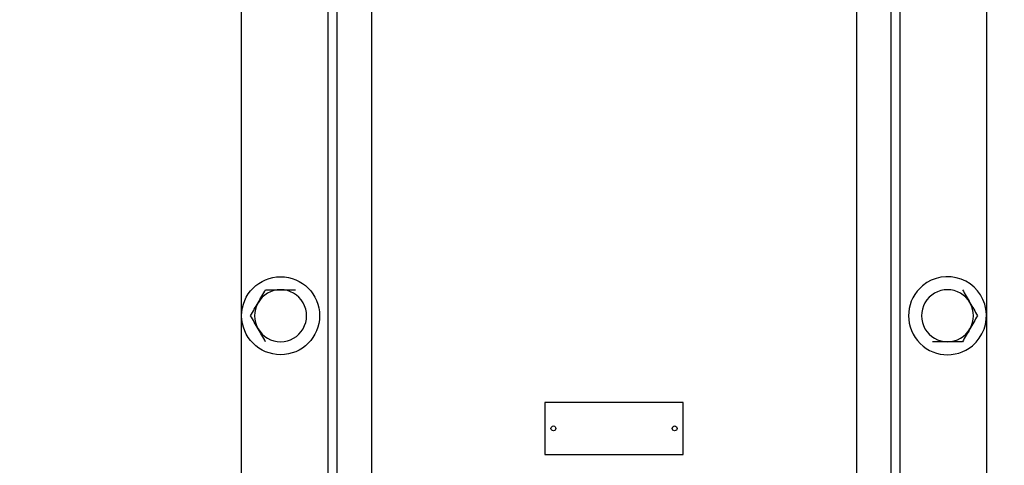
# Model space of a CAD drawing. Header units: inches. Extents: x 0 to 29700, y -16 to 21000.
# Tile 343 of 376: x 19961 to 20530, y 16753 to 17010. Entities that reach past the tile are written whole.
import ezdxf

# ---------------------------------------------------------------- set-up
doc = ezdxf.new("R2010")
doc.units = ezdxf.units.IN
doc.layers.add('254', color=7, linetype='Continuous', true_color=0xffffff)
doc.styles.add('latin_extended', font='simplex.shx')
doc.dimstyles.get("Standard").update_dxf_attribs({"dimtxt": 0.18, "dimasz": 0.18, "dimexe": 0.18, "dimexo": 0.0625, "dimgap": 0.09, "dimtad": 0, "dimtih": 1, "dimtoh": 1, "dimdec": 4, "dimzin": 0, "dimdsep": 46, "dimtxsty": 'Standard', "dimcen": 0.09, "dimadec": 0, "dimazin": 0, "dimtfac": 1, "dimtdec": 4, "dimtofl": 0, "dimtmove": 0, "dimatfit": 3, "dimfxl": 1, "dimtolj": 1, "dimtzin": 0, "dimarcsym": 0})

# ---------------------------------------------------------------- blocks, each defined once
blk = doc.blocks.new('_U5')
at = {"layer": '254', "color": 3, "linetype": 'Continuous', "lineweight": 13, "transparency": 16777216}
for p, q in [((27220.43, 17368.72), (27220.43, 13173.69)), ((18363.86, 15513.19), (18363.86, 13173.69)), ((18538.86, 13223.69), (27045.43, 13223.69))]:
    blk.add_line(p, q, dxfattribs=at)
at = {"layer": '254', "color": 3, "transparency": 16777216}
for points in [[(18538.86, 13252.86), (18538.86, 13194.52), (18363.86, 13223.69)], [(27045.43, 13194.52), (27045.43, 13252.86), (27220.43, 13223.69)]]:
    blk.add_solid(points, dxfattribs=at)
at = {"layer": 'Defpoints', "color": 0, "transparency": 16777216}
for p in [(27220.43, 17418.72), (18363.86, 15563.19), (27220.43, 13223.69)]:
    blk.add_point(p, dxfattribs=at)
at = {"layer": '254', "color": 2, "lineweight": 13, "transparency": 16777216, "insert": (22483.81, 13486.19), "char_height": 175, "attachment_point": 1, "style": 'latin_extended'}
blk.add_mtext('\\A1;8857', dxfattribs=at)

msp = doc.modelspace()

# ---------------------------------------------------------------- linework, layer by layer
at = {"layer": '254', "color": 2, "linetype": 'Continuous', "lineweight": 25}
for p, q in [((20089.36, 16583.521), (20089.36, 17344.694)), ((20519.36, 17344.694), (20519.36, 16534.694)), ((20139.36, 16602.348), (20139.36, 17289.694)), ((20469.36, 17289.694), (20469.36, 16589.694)), ((20144.36, 17284.694), (20144.36, 16602.348)), ((20164.36, 17284.694), (20164.36, 16606.348)), ((20444.36, 17284.694), (20444.36, 16594.694)), ((20464.36, 16594.694), (20464.36, 17284.694)), ((20264.36, 16789.694), (20264.36, 16759.694)), ((20344.36, 16789.694), (20264.36, 16789.694)), ((20344.36, 16759.694), (20344.36, 16789.694)), ((20264.36, 16759.694), (20344.36, 16759.694))]:
    msp.add_line(p, q, dxfattribs=at)
for centre, radius in [((20111.86, 16839.694), 22.5), ((20269.36, 16774.694), 1.4), ((20339.36, 16774.694), 1.4)]:
    msp.add_circle(centre, radius, dxfattribs=at)
for centre, radius, start, end in [((20496.86, 16839.694), 22.5, 309.64533, 129.64533), ((20111.86, 16839.694), 15, 90, 150), ((20111.86, 16839.694), 15, 30, 90), ((20496.86, 16839.694), 22.5, 129.64533, 309.64533), ((20496.86, 16839.694), 15, 90, 150), ((20496.86, 16839.694), 15, 30, 90), ((20111.86, 16839.694), 15, 150, 210), ((20111.86, 16839.694), 15, 330, 30), ((20496.86, 16839.694), 15, 150, 210), ((20496.86, 16839.694), 15, 330, 30), ((20111.86, 16839.694), 15, 210, 270), ((20111.86, 16839.694), 15, 270, 330), ((20496.86, 16839.694), 15, 210, 270), ((20496.86, 16839.694), 15, 270, 330)]:
    msp.add_arc(centre, radius, start, end, dxfattribs=at)
for points in [[(20098.87, 16847.194), (20100.34, 16849.74), (20101.787, 16852.246), (20103.2, 16854.694)], [(20103.2, 16854.694), (20106.002, 16854.694), (20108.926, 16854.694), (20111.86, 16854.694)], [(20111.86, 16854.694), (20114.792, 16854.694), (20117.699, 16854.694), (20120.521, 16854.694)], [(20505.521, 16854.694), (20506.937, 16852.24), (20508.375, 16849.749), (20509.851, 16847.194)], [(20094.54, 16839.694), (20095.957, 16842.147), (20097.395, 16844.638), (20098.87, 16847.194)], [(20509.851, 16847.194), (20511.321, 16844.648), (20512.768, 16842.141), (20514.181, 16839.694)], [(20098.87, 16832.194), (20097.4, 16834.74), (20095.953, 16837.246), (20094.54, 16839.694)], [(20514.181, 16839.694), (20512.764, 16837.24), (20511.326, 16834.749), (20509.851, 16832.194)], [(20103.2, 16824.694), (20101.783, 16827.147), (20100.345, 16829.638), (20098.87, 16832.194)], [(20509.851, 16832.194), (20508.381, 16829.648), (20506.934, 16827.141), (20505.521, 16824.694)], [(20496.86, 16824.694), (20493.926, 16824.694), (20491.002, 16824.694), (20488.2, 16824.694)], [(20505.521, 16824.694), (20502.699, 16824.694), (20499.792, 16824.694), (20496.86, 16824.694)]]:
    msp.add_open_spline(points, degree=3, dxfattribs=at)

# ---------------------------------------------------------------- dimensions: what is measured, and where the dimension line sits
at = {"layer": '254', "color": 2, "linetype": 'Continuous', "lineweight": 13}
dim = msp.add_linear_dim(base=(27220.427, 13223.692), p1=(18363.86, 15563.186), p2=(27220.427, 17418.716), dimstyle='Standard', override={"dimscale": 50, "dimtxt": 3.5, "dimasz": 3.5, "dimexe": 1, "dimexo": 1, "dimgap": 1.75, "dimtad": 1, "dimtih": 1, "dimtoh": 0, "dimdec": 0, "dimlfac": 1, "dimzin": 8, "dimdsep": 46, "dimlunit": 2, "dimtxsty": 'latin_extended', "dimsah": 1, "dimse1": 0, "dimse2": 0, "dimsd1": 0, "dimsd2": 0, "dimclrd": 3, "dimclre": 3, "dimclrt": 2, "dimtol": 0, "dimtm": -0.1, "dimtfac": 0.714286, "dimtdec": 3, "dimtofl": 1, "dimtmove": 0, "dimtzin": 8, "dimlwd": 13, "dimlwe": 13}, dxfattribs=at)
dim.commit()
dim.dimension.update_dxf_attribs({"geometry": '_U5', "text_midpoint": (22792.144, 13223.692), "dimtype": 160})

doc.saveas('drawing.dxf')
